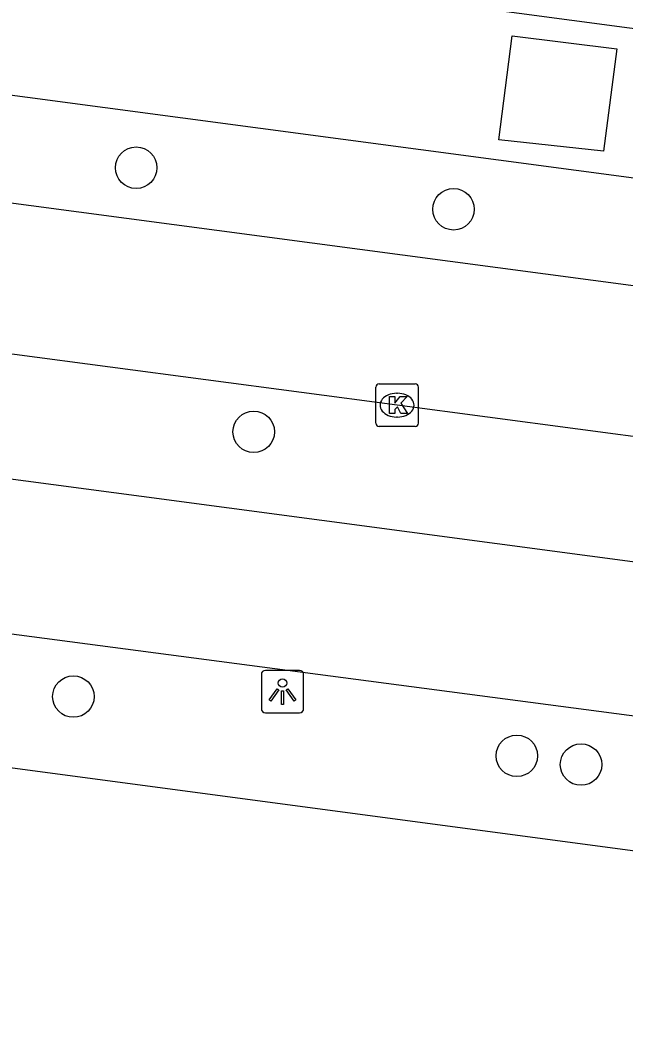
# Model space of a CAD drawing. Extents: x 155888 to 156864, y 383882 to 384671.
# Drawn here: x 156265.58 to 156279.83, y 383947.59 to 383971.1 of the extents above; entities that cross this region are included whole.
import ezdxf

# ---------------------------------------------------------------- set-up
doc = ezdxf.new("R2010")
doc.units = 0
for name, color, linetype in [('IMGEO_Boom', 7, 'Continuous'), ('IMGEO_Fietspad_gesloten', 7, 'Continuous'), ('IMGEO_Kolk', 7, 'Continuous'), ('IMGEO_Lichtpunt', 7, 'Continuous'), ('IMGEO_Rijbaan_lokaal_gesloten', 7, 'Continuous'), ('IMGEO_Rijbaan_lokaal_open', 7, 'Continuous'), ('IMGEO_Voetpad_gesloten', 7, 'Continuous')]:
    doc.layers.add(name, color=color, linetype=linetype)

msp = doc.modelspace()

# ---------------------------------------------------------------- linework, layer by layer
at = {"layer": 'IMGEO_Boom'}
for centre in [(156268.315, 383967.622), (156275.793, 383966.642), (156271.084, 383961.398), (156266.835, 383955.161), (156277.284, 383953.764), (156278.797, 383953.558)]:
    msp.add_circle(centre, 0.489, dxfattribs=at)
at = {"layer": 'IMGEO_Fietspad_gesloten'}
for points in [[(156355.356, 383948.3), (156353.825, 383948.5), (156350.172, 383948.959), (156338.567, 383950.525), (156323.65, 383952.522), (156307.823, 383954.602), (156287.382, 383957.354), (156268.441, 383959.872), (156254.921, 383961.665), (156243.285, 383963.219), (156236.368, 383964.123), (156226.69, 383965.478), (156217.655, 383966.653), (156216.347, 383966.84)], [(156256.907, 383957.756), (156311.179, 383950.607)]]:
    msp.add_lwpolyline(points, dxfattribs=at)
at = {"layer": 'IMGEO_Kolk'}
for p, q in [((156273.962, 383961.601), (156273.962, 383962.453)), ((156274.037, 383962.527), (156274.889, 383962.527)), ((156274.963, 383962.453), (156274.963, 383961.601)), ((156274.45, 383962.307), (156274.475, 383962.307)), ((156274.473, 383961.747), (156274.448, 383961.747)), ((156274.889, 383961.527), (156274.037, 383961.527))]:
    msp.add_line(p, q, dxfattribs=at)
for points in [[(156273.962, 383961.601), (156273.962, 383962.453)], [(156274.037, 383962.527), (156274.889, 383962.527)], [(156274.963, 383962.453), (156274.963, 383961.601)], [(156274.283, 383962.227), (156274.406, 383962.227), (156274.406, 383962.076), (156274.536, 383962.227), (156274.7, 383962.227), (156274.554, 383962.076), (156274.707, 383961.827), (156274.555, 383961.827), (156274.47, 383961.991), (156274.406, 383961.924), (156274.406, 383961.827), (156274.283, 383961.827), (156274.283, 383962.227)], [(156274.889, 383961.527), (156274.037, 383961.527)]]:
    msp.add_lwpolyline(points, dxfattribs=at)
for centre, start, end in [((156274.039, 383962.451), 91.552, 178.448), ((156274.039, 383962.451), 91.552, 178.448), ((156274.887, 383962.451), 1.552, 88.448), ((156274.887, 383962.451), 1.552, 88.448), ((156274.039, 383961.603), 181.552, 268.448), ((156274.039, 383961.603), 181.552, 268.448), ((156274.887, 383961.603), 271.552, 358.448), ((156274.887, 383961.603), 271.552, 358.448)]:
    msp.add_arc(centre, 0.0765, start, end, dxfattribs=at)
for centre, major_axis, ratio, start_param, end_param in [((156274.449, 383962.027), (-0.387, 0.002), 0.722429, 4.712389, 7.853982), ((156274.474, 383962.027), (-0.39, 0.002), 0.717154, 1.570796, 4.712389)]:
    msp.add_ellipse(centre, major_axis=major_axis, ratio=ratio, start_param=start_param, end_param=end_param, dxfattribs=at)
at = {"layer": 'IMGEO_Lichtpunt'}
for p, q in [((156272.167, 383955.777), (156271.359, 383955.777)), ((156272.167, 383955.777), (156271.359, 383955.777)), ((156271.265, 383955.682), (156271.265, 383954.875)), ((156271.265, 383955.682), (156271.265, 383954.875)), ((156272.261, 383954.875), (156272.261, 383955.682)), ((156272.261, 383954.875), (156272.261, 383955.682)), ((156271.359, 383954.781), (156272.167, 383954.781)), ((156271.359, 383954.781), (156272.167, 383954.781))]:
    msp.add_line(p, q, dxfattribs=at)
for points in [[(156271.639, 383955.346), (156271.678, 383955.318), (156271.49, 383955.056), (156271.452, 383955.083), (156271.639, 383955.346)], [(156271.741, 383955.298), (156271.788, 383955.298), (156271.788, 383954.976), (156271.741, 383954.976), (156271.741, 383955.298)], [(156271.851, 383955.318), (156271.889, 383955.345), (156272.076, 383955.083), (156272.037, 383955.055), (156271.851, 383955.318)]]:
    msp.add_lwpolyline(points, dxfattribs=at)
msp.add_circle((156271.764, 383955.48), 0.0994, dxfattribs=at)
for centre, start, end in [((156271.359, 383955.682), 90, 180), ((156271.359, 383955.682), 90, 180), ((156272.167, 383955.682), 0, 90), ((156272.167, 383955.682), 0, 90), ((156271.359, 383954.875), 180, 270), ((156271.359, 383954.875), 180, 270), ((156272.167, 383954.875), 270, 0), ((156272.167, 383954.875), 270, 360)]:
    msp.add_arc(centre, 0.0946, start, end, dxfattribs=at)
at = {"layer": 'IMGEO_Rijbaan_lokaal_gesloten'}
for points in [[(156344.123, 383962.401), (156335.942, 383963.466), (156238.632, 383976.41), (156227.719, 383977.85), (156227.594, 383977.866)], [(156217.818, 383975.667), (156356.133, 383957.261)], [(156355.813, 383954.767), (156217.591, 383973.143)], [(156343.573, 383952.873), (156339.376, 383953.436), (156318.075, 383956.25), (156295.746, 383959.197), (156274.463, 383962.028), (156254.172, 383964.712), (156232.85, 383967.556), (156217.144, 383969.655)]]:
    msp.add_lwpolyline(points, dxfattribs=at)
at = {"layer": 'IMGEO_Rijbaan_lokaal_open'}
msp.add_lwpolyline([(156277.175, 383970.729), (156279.64, 383970.424), (156279.328, 383968.011), (156276.857, 383968.282), (156277.175, 383970.729)], dxfattribs=at)
at = {"layer": 'IMGEO_Voetpad_gesloten'}
msp.add_lwpolyline([(156311.179, 383950.607), (156310.829, 383947.586), (156281.131, 383951.374), (156256.443, 383954.67), (156256.907, 383957.756)], dxfattribs=at)

doc.saveas('drawing.dxf')
